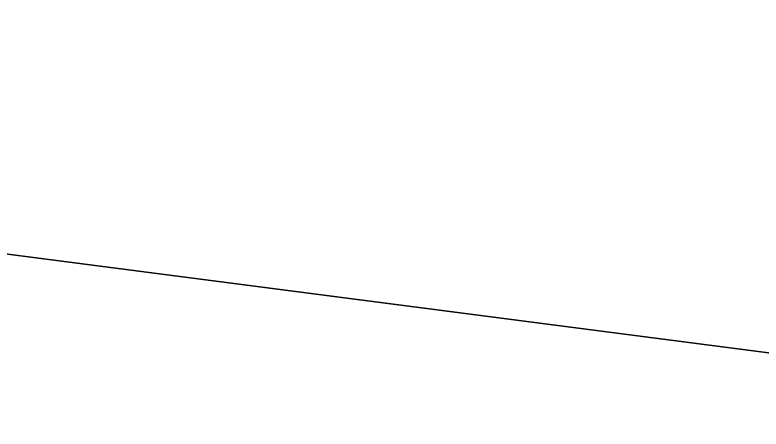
# Model space of a CAD drawing. Extents: x 1131015 to 1136271, y 133453 to 174329.
# Drawn here: x 1132352.3499 to 1132352.5905, y 156675.397 to 156675.5306 of the extents above; entities that cross this region are included whole.
import ezdxf

# ---------------------------------------------------------------- set-up
doc = ezdxf.new("R2010")
doc.units = 0
doc.layers.add('DESIGN - EARTHWORK - Shapes', color=7, linetype='Continuous')
doc.layers.add('SURVEY - GROUND - Bottom of Topsoil Layer', color=7, linetype='Continuous')

msp = doc.modelspace()

# ---------------------------------------------------------------- linework, layer by layer
at = {"layer": 'DESIGN - EARTHWORK - Shapes'}
for points in [[(1132370.82504, 156679.50013), (1132362.89156, 156674.95378), (1132355.77788, 156675.44363), (1132355.34405, 156675.31451), (1132352.12413, 156675.73236), (1132352.12413, 156675.48236), (1132353.77368, 156675.2683), (1132355.71741, 156675.17563), (1132355.77788, 156675.19363), (1132356.76347, 156675.12576), (1132358.4556, 156675.0451), (1132361.26622, 156674.91111), (1132361.79292, 156674.77943), (1132362.89156, 156674.70378), (1132370.82504, 156679.25013)], [(1132370.82504, 156679.25013), (1132362.89156, 156674.70378), (1132361.79292, 156674.77943), (1132361.26622, 156674.91111), (1132358.4556, 156675.0451), (1132356.76347, 156675.12576), (1132355.77788, 156675.19363), (1132355.71741, 156675.17563), (1132353.77368, 156675.2683), (1132352.12413, 156675.48236), (1132352.12413, 156675.73236), (1132355.34405, 156675.31451), (1132355.77788, 156675.44363), (1132362.89156, 156674.95378), (1132370.82504, 156679.50013)], [(1132370.82504, 156679.50013), (1132362.89156, 156674.95378), (1132355.77788, 156675.44363), (1132355.34405, 156675.31451), (1132352.12413, 156675.73236), (1132352.12413, 156675.48236), (1132353.77368, 156675.2683), (1132355.71741, 156675.17563), (1132355.77788, 156675.19363), (1132356.76347, 156675.12576), (1132358.4556, 156675.0451), (1132361.26622, 156674.91111), (1132361.79292, 156674.77943), (1132362.89156, 156674.70378), (1132370.82504, 156679.25013)], [(1132370.82504, 156679.50013), (1132362.89156, 156674.95378), (1132355.77788, 156675.44363), (1132355.34405, 156675.31451), (1132352.12413, 156675.73236), (1132352.12413, 156675.48236), (1132353.77368, 156675.2683), (1132355.71741, 156675.17563), (1132355.77788, 156675.19363), (1132356.76347, 156675.12576), (1132358.4556, 156675.0451), (1132361.26622, 156674.91111), (1132361.79292, 156674.77943), (1132362.89156, 156674.70378), (1132370.82504, 156679.25013)], [(1132370.82504, 156679.50013), (1132362.89156, 156674.95378), (1132355.77788, 156675.44363), (1132355.34405, 156675.31451), (1132352.12413, 156675.73236), (1132352.12413, 156675.48236), (1132353.77368, 156675.2683), (1132355.71741, 156675.17563), (1132355.77788, 156675.19363), (1132356.76347, 156675.12576), (1132358.4556, 156675.0451), (1132361.26622, 156674.91111), (1132361.79292, 156674.77943), (1132362.89156, 156674.70378), (1132370.82504, 156679.25013)], [(1132370.82504, 156679.50013), (1132362.89156, 156674.95378), (1132355.77788, 156675.44363), (1132355.34405, 156675.31451), (1132352.12413, 156675.73236), (1132352.12413, 156675.48236), (1132353.77368, 156675.2683), (1132355.71741, 156675.17563), (1132355.77788, 156675.19363), (1132356.76347, 156675.12576), (1132358.4556, 156675.0451), (1132361.26622, 156674.91111), (1132361.79292, 156674.77943), (1132362.89156, 156674.70378), (1132370.82504, 156679.25013)], [(1132370.82504, 156679.50013), (1132362.89156, 156674.95378), (1132355.77788, 156675.44363), (1132355.34405, 156675.31451), (1132352.12413, 156675.73236), (1132352.12413, 156675.48236), (1132353.77368, 156675.2683), (1132355.71741, 156675.17563), (1132355.77788, 156675.19363), (1132356.76347, 156675.12576), (1132358.4556, 156675.0451), (1132361.26622, 156674.91111), (1132361.79292, 156674.77943), (1132362.89156, 156674.70378), (1132370.82504, 156679.25013)], [(1132370.82504, 156679.50013), (1132362.89156, 156674.95378), (1132355.77788, 156675.44363), (1132355.34405, 156675.31451), (1132352.12413, 156675.73236), (1132352.12413, 156675.48236), (1132353.77368, 156675.2683), (1132355.71741, 156675.17563), (1132355.77788, 156675.19363), (1132356.76347, 156675.12576), (1132358.4556, 156675.0451), (1132361.26622, 156674.91111), (1132361.79292, 156674.77943), (1132362.89156, 156674.70378), (1132370.82504, 156679.25013)], [(1132370.82504, 156679.50013), (1132362.89156, 156674.95378), (1132355.77788, 156675.44363), (1132355.34405, 156675.31451), (1132352.12413, 156675.73236), (1132352.12413, 156675.48236), (1132353.77368, 156675.2683), (1132355.71741, 156675.17563), (1132355.77788, 156675.19363), (1132356.76347, 156675.12576), (1132358.4556, 156675.0451), (1132361.26622, 156674.91111), (1132361.79292, 156674.77943), (1132362.89156, 156674.70378), (1132370.82504, 156679.25013)], [(1132370.82504, 156679.50013), (1132362.89156, 156674.95378), (1132355.77788, 156675.44363), (1132355.34405, 156675.31451), (1132352.12413, 156675.73236), (1132352.12413, 156675.48236), (1132353.77368, 156675.2683), (1132355.71741, 156675.17563), (1132355.77788, 156675.19363), (1132356.76347, 156675.12576), (1132358.4556, 156675.0451), (1132361.26622, 156674.91111), (1132361.79292, 156674.77943), (1132362.89156, 156674.70378), (1132370.82504, 156679.25013)], [(1132370.82504, 156679.50013), (1132362.89156, 156674.95378), (1132355.77788, 156675.44363), (1132355.34405, 156675.31451), (1132352.12413, 156675.73236), (1132352.12413, 156675.48236), (1132353.77368, 156675.2683), (1132355.71741, 156675.17563), (1132355.77788, 156675.19363), (1132356.76347, 156675.12576), (1132358.4556, 156675.0451), (1132361.26622, 156674.91111), (1132361.79292, 156674.77943), (1132362.89156, 156674.70378), (1132370.82504, 156679.25013)], [(1132370.82504, 156679.50013), (1132362.89156, 156674.95378), (1132355.77788, 156675.44363), (1132355.34405, 156675.31451), (1132352.12413, 156675.73236), (1132352.12413, 156675.48236), (1132353.77368, 156675.2683), (1132355.71741, 156675.17563), (1132355.77788, 156675.19363), (1132356.76347, 156675.12576), (1132358.4556, 156675.0451), (1132361.26622, 156674.91111), (1132361.79292, 156674.77943), (1132362.89156, 156674.70378), (1132370.82504, 156679.25013)], [(1132370.82504, 156679.50013), (1132362.89156, 156674.95378), (1132355.77788, 156675.44363), (1132355.34405, 156675.31451), (1132352.12413, 156675.73236), (1132352.12413, 156675.48236), (1132353.77368, 156675.2683), (1132355.71741, 156675.17563), (1132355.77788, 156675.19363), (1132356.76347, 156675.12576), (1132358.4556, 156675.0451), (1132361.26622, 156674.91111), (1132361.79292, 156674.77943), (1132362.89156, 156674.70378), (1132370.82504, 156679.25013)], [(1132370.82504, 156679.50013), (1132362.89156, 156674.95378), (1132355.77788, 156675.44363), (1132355.34405, 156675.31451), (1132352.12413, 156675.73236), (1132352.12413, 156675.48236), (1132353.77368, 156675.2683), (1132355.71741, 156675.17563), (1132355.77788, 156675.19363), (1132356.76347, 156675.12576), (1132358.4556, 156675.0451), (1132361.26622, 156674.91111), (1132361.79292, 156674.77943), (1132362.89156, 156674.70378), (1132370.82504, 156679.25013)], [(1132370.82504, 156679.50013), (1132362.89156, 156674.95378), (1132355.77788, 156675.44363), (1132355.34405, 156675.31451), (1132352.12413, 156675.73236), (1132352.12413, 156675.48236), (1132353.77368, 156675.2683), (1132355.71741, 156675.17563), (1132355.77788, 156675.19363), (1132356.76347, 156675.12576), (1132358.4556, 156675.0451), (1132361.26622, 156674.91111), (1132361.79292, 156674.77943), (1132362.89156, 156674.70378), (1132370.82504, 156679.25013)], [(1132370.82504, 156679.50013), (1132362.89156, 156674.95378), (1132355.77788, 156675.44363), (1132355.34405, 156675.31451), (1132352.12413, 156675.73236), (1132352.12413, 156675.48236), (1132353.77368, 156675.2683), (1132355.71741, 156675.17563), (1132355.77788, 156675.19363), (1132356.76347, 156675.12576), (1132358.4556, 156675.0451), (1132361.26622, 156674.91111), (1132361.79292, 156674.77943), (1132362.89156, 156674.70378), (1132370.82504, 156679.25013)], [(1132370.82504, 156679.50013), (1132362.89156, 156674.95378), (1132355.77788, 156675.44363), (1132355.34405, 156675.31451), (1132352.12413, 156675.73236), (1132352.12413, 156675.48236), (1132353.77368, 156675.2683), (1132355.71741, 156675.17563), (1132355.77788, 156675.19363), (1132356.76347, 156675.12576), (1132358.4556, 156675.0451), (1132361.26622, 156674.91111), (1132361.79292, 156674.77943), (1132362.89156, 156674.70378), (1132370.82504, 156679.25013)], [(1132370.82504, 156679.50013), (1132362.89156, 156674.95378), (1132355.77788, 156675.44363), (1132355.34405, 156675.31451), (1132352.12413, 156675.73236), (1132352.12413, 156675.48236), (1132353.77368, 156675.2683), (1132355.71741, 156675.17563), (1132355.77788, 156675.19363), (1132356.76347, 156675.12576), (1132358.4556, 156675.0451), (1132361.26622, 156674.91111), (1132361.79292, 156674.77943), (1132362.89156, 156674.70378), (1132370.82504, 156679.25013)]]:
    msp.add_lwpolyline(points, dxfattribs=at)
for points in [[(1132333.78645, 156676.22114), (1132340.4556, 156675.90321), (1132348.4556, 156675.52182), (1132352.4556, 156675.33113), (1132353.77368, 156675.2683), (1132352.12413, 156675.48236), (1132352.12413, 156675.73236), (1132350.75655, 156675.78311), (1132342.91663, 156676.23503), (1132340.45557, 156676.23904), (1132339.10043, 156676.24124), (1132333.78645, 156676.39547)], [(1132333.78645, 156676.22114), (1132340.4556, 156675.90321), (1132348.4556, 156675.52182), (1132352.4556, 156675.33113), (1132353.77368, 156675.2683), (1132352.12413, 156675.48236), (1132352.12413, 156675.73236), (1132350.75655, 156675.78311), (1132342.91663, 156676.23503), (1132340.45557, 156676.23904), (1132339.10043, 156676.24124), (1132333.78645, 156676.39547)], [(1132333.78645, 156676.22114), (1132340.4556, 156675.90321), (1132348.4556, 156675.52182), (1132352.4556, 156675.33113), (1132353.77368, 156675.2683), (1132352.12413, 156675.48236), (1132352.12413, 156675.73236), (1132350.75655, 156675.78311), (1132342.91663, 156676.23503), (1132340.45557, 156676.23904), (1132339.10043, 156676.24124), (1132333.78645, 156676.39547)], [(1132333.78645, 156676.22114), (1132340.4556, 156675.90321), (1132348.4556, 156675.52182), (1132352.4556, 156675.33113), (1132353.77368, 156675.2683), (1132352.12413, 156675.48236), (1132352.12413, 156675.73236), (1132350.75655, 156675.78311), (1132342.91663, 156676.23503), (1132340.45557, 156676.23904), (1132339.10043, 156676.24124), (1132333.78645, 156676.39547)], [(1132333.78645, 156676.22114), (1132340.4556, 156675.90321), (1132348.4556, 156675.52182), (1132352.4556, 156675.33113), (1132353.77368, 156675.2683), (1132352.12413, 156675.48236), (1132352.12413, 156675.73236), (1132350.75655, 156675.78311), (1132342.91663, 156676.23503), (1132340.45557, 156676.23904), (1132339.10043, 156676.24124), (1132333.78645, 156676.39547)], [(1132340.4556, 156675.90321), (1132348.4556, 156675.52182), (1132352.4556, 156675.33113), (1132353.77368, 156675.2683), (1132352.12413, 156675.48236), (1132352.12413, 156675.73236), (1132350.75655, 156675.78311), (1132342.91663, 156676.23503), (1132340.45557, 156676.23904), (1132339.10043, 156676.24124), (1132333.78645, 156676.39547), (1132333.78645, 156676.22114)], [(1132340.4556, 156675.90321), (1132348.4556, 156675.52182), (1132352.4556, 156675.33113), (1132353.77368, 156675.2683), (1132352.12413, 156675.48236), (1132352.12413, 156675.73236), (1132350.75655, 156675.78311), (1132342.91663, 156676.23503), (1132340.45557, 156676.23904), (1132339.10043, 156676.24124), (1132333.78645, 156676.39547), (1132333.78645, 156676.22114)], [(1132340.4556, 156675.90321), (1132348.4556, 156675.52182), (1132352.4556, 156675.33113), (1132353.77368, 156675.2683), (1132352.12413, 156675.48236), (1132352.12413, 156675.73236), (1132350.75655, 156675.78311), (1132342.91663, 156676.23503), (1132340.45557, 156676.23904), (1132339.10043, 156676.24124), (1132333.78645, 156676.39547), (1132333.78645, 156676.22114)], [(1132340.4556, 156675.90321), (1132348.4556, 156675.52182), (1132352.4556, 156675.33113), (1132353.77368, 156675.2683), (1132352.12413, 156675.48236), (1132352.12413, 156675.73236), (1132350.75655, 156675.78311), (1132342.91663, 156676.23503), (1132340.45557, 156676.23904), (1132339.10043, 156676.24124), (1132333.78645, 156676.39547), (1132333.78645, 156676.22114)], [(1132333.78645, 156676.39547), (1132339.10043, 156676.24124), (1132340.45557, 156676.23904), (1132342.91663, 156676.23503), (1132350.75655, 156675.78311), (1132352.12413, 156675.73236), (1132352.12413, 156675.48236), (1132353.77368, 156675.2683), (1132352.4556, 156675.33113), (1132348.4556, 156675.52182), (1132340.4556, 156675.90321), (1132333.78645, 156676.22114)], [(1132333.78645, 156676.39547), (1132339.10043, 156676.24124), (1132340.45557, 156676.23904), (1132342.91663, 156676.23503), (1132350.75655, 156675.78311), (1132352.12413, 156675.73236), (1132352.12413, 156675.48236), (1132353.77368, 156675.2683), (1132352.4556, 156675.33113), (1132348.4556, 156675.52182), (1132340.4556, 156675.90321), (1132333.78645, 156676.22114)], [(1132333.78645, 156676.39547), (1132339.10043, 156676.24124), (1132340.45557, 156676.23904), (1132342.91663, 156676.23503), (1132350.75655, 156675.78311), (1132352.12413, 156675.73236), (1132352.12413, 156675.48236), (1132353.77368, 156675.2683), (1132352.4556, 156675.33113), (1132348.4556, 156675.52182), (1132340.4556, 156675.90321), (1132333.78645, 156676.22114)], [(1132333.78645, 156676.39547), (1132339.10043, 156676.24124), (1132340.45557, 156676.23904), (1132342.91663, 156676.23503), (1132350.75655, 156675.78311), (1132352.12413, 156675.73236), (1132352.12413, 156675.48236), (1132353.77368, 156675.2683), (1132352.4556, 156675.33113), (1132348.4556, 156675.52182), (1132340.4556, 156675.90321), (1132333.78645, 156676.22114)], [(1132333.78645, 156676.39547), (1132339.10043, 156676.24124), (1132340.45557, 156676.23904), (1132342.91663, 156676.23503), (1132350.75655, 156675.78311), (1132352.12413, 156675.73236), (1132352.12413, 156675.48236), (1132353.77368, 156675.2683), (1132352.4556, 156675.33113), (1132348.4556, 156675.52182), (1132340.4556, 156675.90321), (1132333.78645, 156676.22114)], [(1132333.78645, 156676.39547), (1132339.10043, 156676.24124), (1132340.45557, 156676.23904), (1132342.91663, 156676.23503), (1132350.75655, 156675.78311), (1132352.12413, 156675.73236), (1132352.12413, 156675.48236), (1132353.77368, 156675.2683), (1132352.4556, 156675.33113), (1132348.4556, 156675.52182), (1132340.4556, 156675.90321), (1132333.78645, 156676.22114)], [(1132333.78645, 156676.39547), (1132339.10043, 156676.24124), (1132340.45557, 156676.23904), (1132342.91663, 156676.23503), (1132350.75655, 156675.78311), (1132352.12413, 156675.73236), (1132352.12413, 156675.48236), (1132353.77368, 156675.2683), (1132352.4556, 156675.33113), (1132348.4556, 156675.52182), (1132340.4556, 156675.90321), (1132333.78645, 156676.22114)], [(1132333.78645, 156676.39547), (1132339.10043, 156676.24124), (1132340.45557, 156676.23904), (1132342.91663, 156676.23503), (1132350.75655, 156675.78311), (1132352.12413, 156675.73236), (1132352.12413, 156675.48236), (1132353.77368, 156675.2683), (1132352.4556, 156675.33113), (1132348.4556, 156675.52182), (1132340.4556, 156675.90321), (1132333.78645, 156676.22114)], [(1132333.78645, 156676.39547), (1132339.10043, 156676.24124), (1132340.45557, 156676.23904), (1132342.91663, 156676.23503), (1132350.75655, 156675.78311), (1132352.12413, 156675.73236), (1132352.12413, 156675.48236), (1132353.77368, 156675.2683), (1132352.4556, 156675.33113), (1132348.4556, 156675.52182), (1132340.4556, 156675.90321), (1132333.78645, 156676.22114)]]:
    msp.add_lwpolyline(points, close=True, dxfattribs=at)
at = {"layer": 'SURVEY - GROUND - Bottom of Topsoil Layer'}
msp.add_line((1132352.12413, 156675.48236), (1132355.34405, 156675.06451), dxfattribs=at)

doc.saveas('drawing.dxf')
